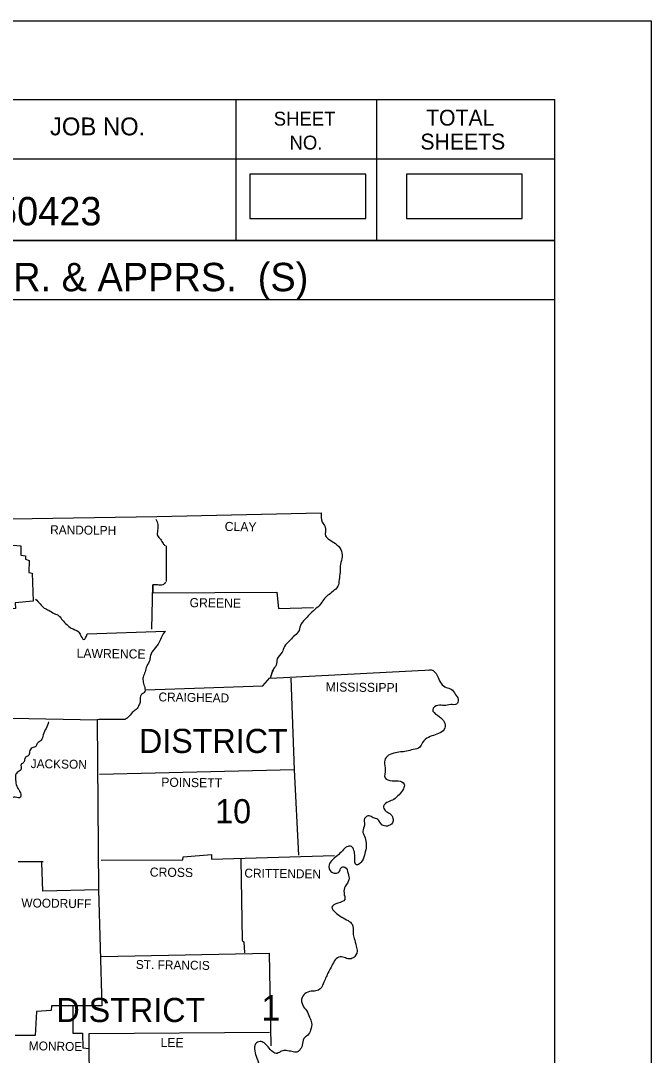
# Model space of a CAD drawing. Extents: x 1377389 to 1380723, y 1168351 to 1170484.
# Drawn here: x 1380412 to 1380723, y 1169974 to 1170484 of the extents above; entities that cross this region are included whole.
import ezdxf

# ---------------------------------------------------------------- set-up
doc = ezdxf.new("R2010")
doc.units = 0
doc.layers.add('B_Text', color=7, linetype='Continuous')
doc.layers.add('Default', color=7, linetype='Continuous')

msp = doc.modelspace()

# ---------------------------------------------------------------- linework, layer by layer
for p, q in [((1377513.42, 1170445.16), (1380675.22, 1170445.16)), ((1380517.82, 1170445.16), (1380517.82, 1170375.76)), ((1380587.22, 1170445.16), (1380587.22, 1170375.76)), ((1380675.22, 1168390.56), (1380675.22, 1170445.16)), ((1380675.22, 1170415.76), (1380244.22, 1170415.76)), ((1380675.22, 1170415.96), (1380675.22, 1170415.96)), ((1380675.22, 1170375.76), (1380244.22, 1170375.76)), ((1380273.82, 1170375.76), (1380675.22, 1170375.76)), ((1380675.22, 1170346.36), (1380048.82, 1170346.36))]:
    msp.add_line(p, q)
at = {"layer": 'B_Text'}
msp.add_line((1377389.41, 1170484.1), (1380722.75, 1170484.1), dxfattribs=at)
msp.add_lwpolyline([(1377389.35, 1170484.1), (1380722.75, 1170484.1), (1380722.75, 1168350.73), (1377389.35, 1168350.73)], close=True, dxfattribs=at)
at = {"layer": 'Default'}
for p, q in [((1380534.79, 1170159.85), (1380536.04, 1170163.71)), ((1380535.1, 1170161.1), (1380536.35, 1170164.13)), ((1380410.33, 1170069.43), (1380422.75, 1170069.43))]:
    msp.add_line(p, q, dxfattribs=at)
for points in [[(1380524.67, 1170386.48), (1380581.81, 1170386.48), (1380581.81, 1170408.34), (1380524.67, 1170408.34)], [(1380601.96, 1170386.48), (1380659.1, 1170386.48), (1380659.1, 1170408.34), (1380601.96, 1170408.34)]]:
    msp.add_lwpolyline(points, close=True, dxfattribs=at)
for points in [[(1379987.04, 1170236.59), (1380155.88, 1170236.48), (1380304.04, 1170236.8), (1380478.82, 1170239.51), (1380559.85, 1170241.39)], [(1380399.99, 1170237.63), (1380399.68, 1170235.13), (1380401.77, 1170234.81), (1380401.66, 1170233.56), (1380404.06, 1170233.04), (1380404.27, 1170231.37), (1380405.42, 1170230.64), (1380405.73, 1170225.63), (1380411.69, 1170225), (1380411.69, 1170220.51), (1380413.88, 1170220.2), (1380413.88, 1170218.42), (1380415.76, 1170217.9), (1380415.65, 1170211.84), (1380417.32, 1170211.53), (1380417.74, 1170197.85), (1380408.87, 1170197.02), (1380408.97, 1170194.09), (1380406.26, 1170193.99), (1380407.2, 1170140.12), (1380449.27, 1170139.18), (1380450.01, 1170055.44), (1380422.54, 1170054.71), (1380422.02, 1170068.8)], [(1380483.42, 1170225.1), (1380483.42, 1170207.46)], [(1380476.32, 1170183.97), (1380476.84, 1170205.79), (1380476.84, 1170201.93), (1380537.92, 1170202.24), (1380538.76, 1170194.09), (1380555.98, 1170194.72)], [(1380444.37, 1170181.67), (1380483.1, 1170183.03)], [(1380473.18, 1170154.11), (1380531.13, 1170155.99), (1380534.58, 1170159.95)], [(1380534.79, 1170159.85), (1380614.04, 1170163.92)], [(1380544.81, 1170159.74), (1380546.59, 1170114.53), (1380548.67, 1170072.46)], [(1380462.95, 1170139.38), (1380450.21, 1170139.38), (1380449.27, 1170139.18)], [(1380546.59, 1170114.53), (1380450.42, 1170112.34)], [(1380451.26, 1170070.06), (1380491.56, 1170070.27), (1380491.67, 1170071.73), (1380505.66, 1170072.77), (1380505.66, 1170070.58), (1380566.42, 1170072.25)], [(1380520.27, 1170070.58), (1380520.8, 1170030.38), (1380521.74, 1170029.75), (1380522.05, 1170024.33)], [(1380520.27, 1170070.58), (1380520.8, 1170030.38), (1380521.74, 1170029.75), (1380522.05, 1170024.33)], [(1380520.27, 1170070.58), (1380520.8, 1170030.38), (1380521.74, 1170029.75), (1380522.05, 1170024.33)], [(1380520.27, 1170070.58), (1380520.8, 1170030.38), (1380521.74, 1170029.75), (1380522.05, 1170024.33)], [(1380520.27, 1170070.58), (1380520.8, 1170030.38), (1380521.74, 1170029.75), (1380522.05, 1170024.33)], [(1380450.01, 1170055.44), (1380451.57, 1169998.22), (1380426.72, 1169998.12), (1380426.62, 1169995.82), (1380419.41, 1169995.4), (1380418.79, 1169983.5), (1380408.88, 1169983.5)], [(1380451.26, 1170022.55), (1380534.16, 1170024.22)], [(1380534.16, 1170024.22), (1380535, 1169978.49)], [(1380534.16, 1170024.22), (1380535, 1169978.49)], [(1380534.16, 1170024.22), (1380535, 1169978.49)], [(1380534.16, 1170024.22), (1380535, 1169978.49)], [(1380534.16, 1170024.22), (1380535, 1169978.49)], [(1380534.16, 1170024.22), (1380535, 1169978.49)], [(1380534.16, 1170024.22), (1380535, 1169978.49)], [(1380534.16, 1170024.22), (1380535, 1169978.49)], [(1380437.38, 1169998.16), (1380437.27, 1169984.65), (1380442.07, 1169984.65), (1380442.28, 1169977.45), (1380445.36, 1169977.13)], [(1380449.66, 1169891.94), (1380459.4, 1169892.56), (1380459.3, 1169913.76), (1380451.68, 1169914.28), (1380452.09, 1169955.73), (1380445.52, 1169956.67), (1380445.31, 1169984.55), (1380534.37, 1169985.17)]]:
    msp.add_lwpolyline(points, dxfattribs=at)
for points in [[(1380559.85, 1170241.39), (1380560.37, 1170236.8), (1380561.83, 1170234.4), (1380562.04, 1170230.01), (1380563.81, 1170228.13), (1380566.84, 1170226.25), (1380569.56, 1170223.22), (1380570.18, 1170219.68), (1380569.35, 1170216.02), (1380569.14, 1170211.95), (1380568.72, 1170208.4), (1380568.1, 1170205.16), (1380565.59, 1170202.55), (1380563.19, 1170200.67), (1380561, 1170198.48), (1380559.43, 1170196.18), (1380556.71, 1170193.68), (1380554, 1170191.07), (1380551.81, 1170188.77), (1380549.61, 1170185.85), (1380548.57, 1170182.61), (1380546.17, 1170180.31), (1380544.29, 1170178.22), (1380541.78, 1170175.41), (1380540.53, 1170172.59), (1380538.13, 1170169.35), (1380537.61, 1170166.22), (1380536.04, 1170163.71), (1380535.94, 1170163.29)], [(1380478.3, 1170238.16), (1380479.24, 1170235.55), (1380479.14, 1170232.73), (1380479.14, 1170230.12), (1380480.49, 1170228.34), (1380481.85, 1170226.15), (1380482.89, 1170225.21)], [(1380483, 1170207.15), (1380481.64, 1170205.79), (1380479.03, 1170205.79), (1380476.84, 1170205.79)], [(1380418.89, 1170198.79), (1380421.19, 1170196.39), (1380423.17, 1170194.41), (1380425.47, 1170193.26), (1380428.18, 1170191.69), (1380430.58, 1170190.44), (1380432.15, 1170188.46), (1380434.34, 1170186.26), (1380436.54, 1170184.49), (1380439.98, 1170182.82), (1380441.13, 1170181.04), (1380442.7, 1170178.85), (1380444.37, 1170181.67)], [(1380482.79, 1170182.92), (1380481.22, 1170180.42), (1380479.97, 1170177.49), (1380477.47, 1170174.15), (1380475.59, 1170170.92), (1380475.27, 1170168.72), (1380473.81, 1170165.8), (1380472.98, 1170162.88), (1380472.04, 1170160.37), (1380472.04, 1170157.76), (1380472.77, 1170155.15), (1380472.56, 1170152.75), (1380470.99, 1170151.6), (1380470.57, 1170148.57), (1380469.95, 1170146.48), (1380468.59, 1170144.4), (1380466.61, 1170142.83), (1380464.52, 1170140.43), (1380462.95, 1170139.38)], [(1380612.89, 1170163.82), (1380614.04, 1170163.92), (1380617.59, 1170160.16), (1380619.15, 1170157.03), (1380621.45, 1170155.25), (1380624.06, 1170154.31), (1380626.04, 1170151.91), (1380627.4, 1170149.3), (1380626.67, 1170147.01), (1380623.75, 1170146.8), (1380620.51, 1170146.28), (1380617.38, 1170146.38), (1380614.87, 1170144.29), (1380617.17, 1170141.47), (1380620.2, 1170138.86), (1380621.03, 1170136.04), (1380619.36, 1170133.33), (1380616.02, 1170131.87), (1380612.78, 1170130.61), (1380609.86, 1170128.11), (1380608.5, 1170125.71), (1380605.27, 1170124.66), (1380601.92, 1170123.72), (1380599, 1170123.41), (1380595.66, 1170122.78), (1380592.42, 1170121.22), (1380591.07, 1170118.5), (1380591.48, 1170114.64), (1380591.38, 1170110.57), (1380594.82, 1170109.21), (1380597.85, 1170109.11), (1380600.78, 1170107.54), (1380600.46, 1170105.24), (1380598.27, 1170102.32), (1380595.66, 1170100.02), (1380593.05, 1170098.87), (1380590.65, 1170096.68), (1380591.48, 1170094.49), (1380593.68, 1170093.03), (1380595.24, 1170090.63), (1380595.03, 1170088.43), (1380592.53, 1170086.87), (1380589.81, 1170087.49), (1380587.83, 1170090.1), (1380585.53, 1170090.94), (1380583.55, 1170091.88), (1380581.25, 1170090.52), (1380581.25, 1170087.49), (1380580.42, 1170084.26), (1380581.15, 1170081.85), (1380582.09, 1170078.51), (1380581.98, 1170076.01), (1380581.15, 1170072.46), (1380579.37, 1170068.8), (1380577.28, 1170067.66), (1380576.45, 1170071.62), (1380576.03, 1170074.86), (1380574.78, 1170076.74), (1380573.11, 1170076.84), (1380570.91, 1170075.28), (1380568.51, 1170072.88), (1380565.48, 1170070.27), (1380563.71, 1170067.66), (1380564.65, 1170064.42), (1380566.95, 1170063.58), (1380568.72, 1170064.21), (1380569.66, 1170066.3), (1380571.44, 1170066.61), (1380573.11, 1170063.37)], [(1380425.36, 1170138.24), (1380424.11, 1170135), (1380422.65, 1170131.87), (1380421.71, 1170129.15), (1380419.73, 1170127.59), (1380419.1, 1170126.12), (1380417.32, 1170125.5), (1380415.97, 1170123.41), (1380415.34, 1170121.53), (1380413.88, 1170120.69), (1380413.15, 1170118.4), (1380411.79, 1170117.15), (1380411.89, 1170115.06), (1380410.33, 1170113.6), (1380409.08, 1170111.92), (1380409.08, 1170109.63), (1380409.6, 1170106.6), (1380410.64, 1170104.82), (1380411.58, 1170102.53), (1380411.48, 1170101.07), (1380408.87, 1170101.07), (1380406.67, 1170100.65)], [(1380573.11, 1170063.37), (1380573.52, 1170060.35), (1380571.75, 1170057.11), (1380571.12, 1170053.87), (1380571.44, 1170050.64), (1380568.1, 1170048.86), (1380565.17, 1170046.77), (1380566.84, 1170044.27), (1380569.97, 1170041.97), (1380573.11, 1170040.2), (1380575.09, 1170038.42), (1380575.61, 1170034.14), (1380576.13, 1170031.43), (1380577.18, 1170027.67), (1380577.6, 1170025.06), (1380575.72, 1170021.92), (1380573.52, 1170021.3), (1380571.23, 1170022.03), (1380568.51, 1170022.24), (1380566.32, 1170020.15), (1380564.75, 1170017.23), (1380563.19, 1170014.3), (1380562.04, 1170011.8), (1380560.89, 1170009.08), (1380558.59, 1170005.95), (1380555.77, 1170005.43), (1380552.43, 1170004.59), (1380550.45, 1170002.29), (1380550.76, 1169998.43), (1380552.64, 1169995.82), (1380554.1, 1169992.58), (1380555.15, 1169989.77), (1380554.63, 1169986.22), (1380553.16, 1169983.61), (1380551.28, 1169982.04), (1380550.45, 1169978.7), (1380549.09, 1169976.19), (1380547.84, 1169975.36), (1380545.33, 1169975.57), (1380542.62, 1169976.09), (1380540.32, 1169975.88), (1380538.13, 1169974.73), (1380535.94, 1169975.46), (1380533.64, 1169977.97), (1380531.76, 1169979.85), (1380529.67, 1169980.58), (1380527.48, 1169979.43), (1380527.06, 1169975.98), (1380528.11, 1169972.43), (1380529.04, 1169967.63), (1380528.11, 1169964.71), (1380527.79, 1169959.9)]]:
    msp.add_spline(points, degree=3, dxfattribs=at)

# ---------------------------------------------------------------- texts
for s, height, p in [('TOTAL', 7.819, (1380611.62, 1170432.36)), ('JOB NO.', 8.792, (1380426.02, 1170427.56)), ('SHEET', 6.84, (1380536.42, 1170432.36)), ('NO.', 6.84, (1380544.22, 1170420.56)), ('SHEETS', 7.819, (1380608.82, 1170420.56)), ('050423', 14, (1380388.98, 1170383.15)), ('PINEY CREEK STR. & APPRS.  (S)', 14, (1380252.86, 1170350.66))]:
    msp.add_text(s, height=height).set_placement(p)
for s, height, rotation, p in [('CLAY', 4.489, 359.2258, (1380512.23, 1170232.41)), ('RANDOLPH', 4.386, 359.2584, (1380426.09, 1170230.85)), ('GREENE', 4.49, 359.2361, (1380494.9, 1170194.83)), ('LAWRENCE', 4.49, 359.2678, (1380439.15, 1170169.87)), ('MISSISSIPPI', 4.4891, 359.3097, (1380562.04, 1170153.27)), ('CRAIGHEAD', 4.386, 359.1159, (1380479.55, 1170148.36)), ('JACKSON', 4.384, 359.1352, (1380416.49, 1170115.47)), ('POINSETT', 4.489, 359.1987, (1380480.91, 1170106.29)), ('CROSS', 4.489, 359.384, (1380475.27, 1170061.91)), ('CRITTENDEN', 4.386, 359.213, (1380521.94, 1170061.49)), ('WOODRUFF', 4.384, 359.2748, (1380411.89, 1170046.77)), ('ST. FRANCIS', 4.3845, 359.2216, (1380468.38, 1170016.39)), ('MONROE', 4.384, 359.0331, (1380415.55, 1169976.3)), ('LEE', 4.49, 359.4327, (1380480.6, 1169977.86))]:
    msp.add_text(s, height=height, rotation=rotation, dxfattribs=at).set_placement(p)
for s, height, p in [('DISTRICT', 11.903, (1380469.95, 1170122.89)), ('10', 11.903, (1380507.57, 1170088.22)), ('DISTRICT', 11.903, (1380429.23, 1169990.18)), ('1', 12.53, (1380530.3, 1169990.91))]:
    msp.add_text(s, height=height, dxfattribs=at).set_placement(p)

doc.saveas('drawing.dxf')
